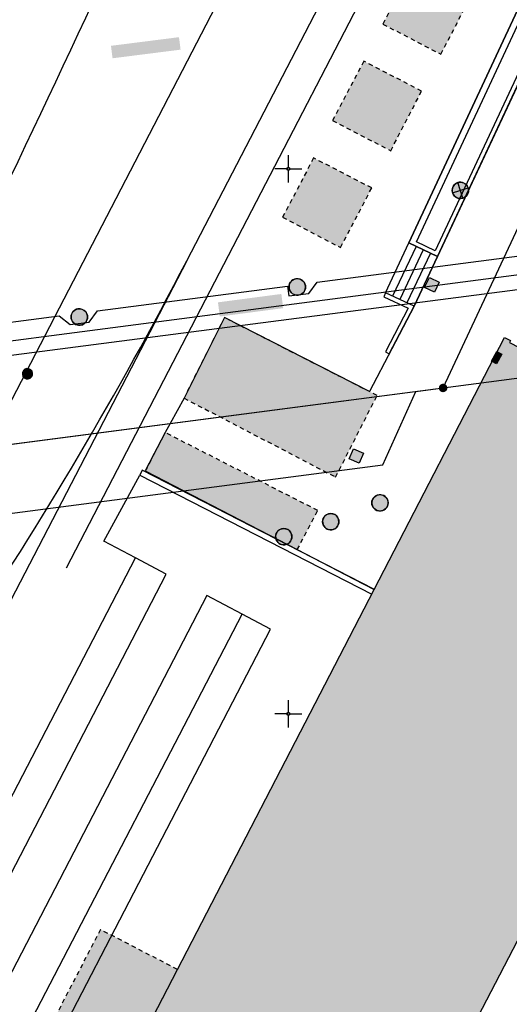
# Model space of a CAD drawing. Header units: metres. Extents: x 2695560 to 2696939, y 1260491 to 1262050.
# Tile 981 of 1005: x 2696714 to 2696736, y 1261636 to 1261682. Entities that reach past the tile are written whole.
import ezdxf

# ---------------------------------------------------------------- set-up
doc = ezdxf.new("R2010")
doc.units = ezdxf.units.M
doc.linetypes.add('AUSGEZOGEN', pattern=[0])
doc.linetypes.add('VERDECKT2_S2', pattern=[0.36, 0.2, -0.16])
for name, color, linetype in [('XR$1$AV_Flächen (EO)', 7, 'AUSGEZOGEN'), ('XR$1$AV_Gebäudeflächen (BB)', 7, 'AUSGEZOGEN'), ('XR$1$AV_Gebäudeflächen (EO)', 7, 'AUSGEZOGEN'), ('XR$1$AV_Grenzpunkte', 7, 'AUSGEZOGEN'), ('XR$1$AV_Koordinatennetzpunkte', 7, 'AUSGEZOGEN'), ('XR$1$AV_Linien (BB)', 7, 'AUSGEZOGEN'), ('XR$1$AV_Linien (EO)', 7, 'AUSGEZOGEN'), ('XR$1$AW_LK_Schachtdeckel', 24, 'AUSGEZOGEN'), ('XR$1$EW_LK_Knoten', 1, 'AUSGEZOGEN'), ('XR$1$Liegenschaftsgrenzen', 7, 'AUSGEZOGEN'), ('XR$1$PFAV', 255, 'AUSGEZOGEN'), ('XR$1$PFAW', 255, 'AUSGEZOGEN'), ('XR$1$PFEW', 255, 'AUSGEZOGEN'), ('XR$1$PFWA', 255, 'AUSGEZOGEN'), ('XR$1$WA_LK_Absperrarmatur', 171, 'AUSGEZOGEN')]:
    doc.layers.add(name, color=color, linetype=linetype)

# ---------------------------------------------------------------- blocks, each defined once
blk = doc.blocks.new('COMPLEXOBJECT_973')
at = {"layer": 'XR$1$AV_Linien (EO)', "color": 7, "linetype": 'AUSGEZOGEN', "transparency": 33554687}
blk.add_line((6634.177, 11483.772), (6722.877, 11654.576), dxfattribs=at)
blk = doc.blocks.new('COMPLEXOBJECT_976')
at = {"layer": 'XR$1$AV_Linien (EO)', "color": 7, "linetype": 'AUSGEZOGEN', "transparency": 33554687}
for points in [[(6632.42, 11488.422), (6719.397, 11656.414), (6717.993, 11657.153), (6716.544, 11657.916), (6718.189, 11660.954)], [(6628.33, 11468.968), (6724.181, 11653.891), (6722.877, 11654.576), (6721.26, 11655.427), (6634.162, 11487.34)]]:
    blk.add_lwpolyline(points, dxfattribs=at)
blk = doc.blocks.new('COMPLEXOBJECT_980')
at = {"layer": 'XR$1$AV_Linien (EO)', "color": 7, "linetype": 'AUSGEZOGEN', "transparency": 33554687}
blk.add_lwpolyline([(6694.492, 11630.057), (6700.185, 11638.576), (6703.548, 11643.609), (6706.569, 11648.13), (6709.932, 11653.162)], dxfattribs=at)
blk.add_arc((6556.228, 11755.876), 184.865, 326.24692, 332.59199, dxfattribs=at)
blk = doc.blocks.new('COMPLEXOBJECT_1009')
at = {"layer": 'XR$1$AV_Linien (EO)', "color": 7, "linetype": 'AUSGEZOGEN', "transparency": 33554687}
blk.add_lwpolyline([(6630.411, 11488.245), (6652.51, 11530.856), (6717.993, 11657.153)], dxfattribs=at)
blk = doc.blocks.new('COMPLEXOBJECT_1098')
at = {"layer": 'XR$1$AV_Linien (EO)', "color": 7, "linetype": 'AUSGEZOGEN', "transparency": 33554687}
blk.add_line((6720.342, 11670.778), (6733.055, 11695.292), dxfattribs=at)
blk = doc.blocks.new('COMPLEXOBJECT_1099')
at = {"layer": 'XR$1$AV_Linien (EO)', "color": 7, "linetype": 'AUSGEZOGEN', "transparency": 33554687}
blk.add_line((6726.36, 11691.506), (6711.172, 11662.22), dxfattribs=at)
blk = doc.blocks.new('COMPLEXOBJECT_1100')
at = {"layer": 'XR$1$AV_Linien (EO)', "color": 7, "linetype": 'AUSGEZOGEN', "transparency": 33554687}
blk.add_arc((5808.875, 12106.09), 1001.138, 333.637277, 336.597328, dxfattribs=at)
blk = doc.blocks.new('BWAV20')
at = {"true_color": 0x000000, "transparency": 33554687}
blk.add_hatch(color=18, dxfattribs=at).paths.add_polyline_path([(0.17, 0), (0.16, 0.03), (0.15, 0.07), (0.14, 0.1), (0.11, 0.12), (0.09, 0.14), (0.06, 0.16), (0.03, 0.16), (-0.01, 0.17), (-0.04, 0.16), (-0.07, 0.15), (-0.1, 0.13), (-0.13, 0.11), (-0.15, 0.08), (-0.16, 0.05), (-0.17, 0.02), (-0.17, -0.02), (-0.16, -0.05), (-0.15, -0.08), (-0.13, -0.11), (-0.1, -0.13), (-0.07, -0.15), (-0.04, -0.16), (-0.01, -0.17), (0.03, -0.16), (0.06, -0.16), (0.09, -0.14), (0.11, -0.12), (0.14, -0.1), (0.15, -0.07), (0.16, -0.03)])
at = {"layer": 'XR$1$PFAV', "transparency": 33554687}
blk.add_hatch(color=7, dxfattribs=at).paths.add_polyline_path([(0.5, 0), (0.49, 0.1), (0.46, 0.2), (0.41, 0.29), (0.34, 0.36), (0.26, 0.42), (0.17, 0.47), (0.08, 0.49), (-0.03, 0.5), (-0.13, 0.48), (-0.22, 0.45), (-0.31, 0.4), (-0.38, 0.33), (-0.44, 0.24), (-0.48, 0.15), (-0.5, 0.05), (-0.5, -0.05), (-0.48, -0.15), (-0.44, -0.24), (-0.38, -0.33), (-0.31, -0.4), (-0.22, -0.45), (-0.13, -0.48), (-0.03, -0.5), (0.08, -0.49), (0.17, -0.47), (0.26, -0.42), (0.34, -0.36), (0.41, -0.29), (0.46, -0.2), (0.49, -0.1)])
blk = doc.blocks.new('BAV2041')
at = {"color": 7, "transparency": 33554687}
for p, q in [((0, 0.5), (0, 0.05)), ((-0.05, 0), (-0.5, 0)), ((0.05, 0), (0.5, 0)), ((0, -0.05), (0, -0.5))]:
    blk.add_line(p, q, dxfattribs=at)
blk.add_circle((0, 0), 0.05, dxfattribs=at)
for start, end in [(90, 270), (270, 90)]:
    blk.add_arc((0, 0), 0.05, start, end, dxfattribs=at)
blk = doc.blocks.new('BAW2082')
at = {"layer": 'XR$1$PFAW', "transparency": 33554687}
blk.add_hatch(color=7, dxfattribs=at).paths.add_polyline_path([(0.509, -0.003), (0.499, 0.098), (0.469, 0.194), (0.42, 0.283), (0.354, 0.359), (0.274, 0.421), (0.183, 0.466), (0.085, 0.491), (-0.016, 0.496), (-0.116, 0.481), (-0.211, 0.446), (-0.297, 0.392), (-0.37, 0.323), (-0.428, 0.24), (-0.468, 0.147), (-0.488, 0.047), (-0.488, -0.054), (-0.468, -0.153), (-0.428, -0.246), (-0.37, -0.329), (-0.297, -0.398), (-0.211, -0.452), (-0.116, -0.487), (-0.016, -0.502), (0.085, -0.497), (0.183, -0.472), (0.274, -0.427), (0.354, -0.366), (0.42, -0.289), (0.469, -0.2), (0.499, -0.104)])
at = {"transparency": 33554687}
for start, end in [(91.19481, 268.80519), (268.80519, 91.19481)]:
    blk.add_arc((0.01, 0), 0.5, start, end, dxfattribs=at)
at = {"layer": 'XR$1$PFAW', "transparency": 33554687}
blk.add_circle((0.009, -0.003), 0.5, dxfattribs=at)
blk = doc.blocks.new('BAW2089')
at = {"layer": 'XR$1$PFAW', "transparency": 33554687}
blk.add_hatch(color=7, dxfattribs=at).paths.add_polyline_path([(-0.5, 0.5), (-0.5, -0.5), (0.5, -0.5), (0.5, 0.5)])
at = {"transparency": 33554687}
blk.add_lwpolyline([(-0.5, 0.5), (0.5, 0.5), (0.5, -0.5), (-0.5, -0.5), (-0.5, 0.5)], close=True, dxfattribs=at)
at = {"layer": 'XR$1$PFAW', "transparency": 33554687}
blk.add_lwpolyline([(-0.5, 0.5), (0.5, 0.5), (0.5, -0.5), (-0.5, -0.5), (-0.5, 0.5)], close=True, dxfattribs=at)
blk = doc.blocks.new('BAW2088')
at = {"layer": 'XR$1$PFAW', "transparency": 33554687}
blk.add_hatch(color=253, dxfattribs=at).paths.add_polyline_path([(0.51, 0), (0.5, 0.101), (0.47, 0.197), (0.421, 0.286), (0.355, 0.362), (0.275, 0.424), (0.184, 0.469), (0.086, 0.494), (-0.015, 0.499), (-0.115, 0.484), (-0.21, 0.449), (-0.296, 0.395), (-0.369, 0.326), (-0.427, 0.243), (-0.467, 0.15), (-0.487, 0.051), (-0.487, -0.051), (-0.467, -0.15), (-0.427, -0.243), (-0.369, -0.326), (-0.296, -0.395), (-0.21, -0.449), (-0.115, -0.484), (-0.015, -0.499), (0.086, -0.494), (0.184, -0.469), (0.275, -0.424), (0.355, -0.362), (0.421, -0.286), (0.47, -0.197), (0.5, -0.101)])
at = {"transparency": 33554687}
for start, end in [(91.19481, 268.80519), (268.80519, 91.19481)]:
    blk.add_arc((0.01, 0), 0.5, start, end, dxfattribs=at)
at = {"layer": 'XR$1$PFAW', "transparency": 33554687}
blk.add_circle((0.01, 0), 0.5, dxfattribs=at)
blk = doc.blocks.new('BWA965')
at = {"layer": 'XR$1$PFWA', "transparency": 33554687}
blk.add_hatch(color=7, dxfattribs=at).paths.add_polyline_path([(0, 0.5), (-0.051, 0.497), (-0.101, 0.49), (-0.15, 0.477), (-0.197, 0.459), (-0.243, 0.437), (-0.286, 0.41), (-0.326, 0.379), (-0.362, 0.344), (-0.395, 0.306), (-0.424, 0.264), (-0.449, 0.22), (-0.469, 0.174), (-0.484, 0.125), (-0.494, 0.076), (-0.499, 0.025), (-0.499, -0.025), (-0.494, -0.076), (-0.484, -0.125), (-0.469, -0.174), (-0.449, -0.22), (-0.424, -0.264), (-0.395, -0.306), (-0.362, -0.344), (-0.326, -0.379), (-0.286, -0.41), (-0.243, -0.437), (-0.197, -0.459), (-0.15, -0.477), (-0.101, -0.49), (-0.051, -0.497), (0, -0.5), (0.051, -0.497), (0.101, -0.49), (0.15, -0.477), (0.197, -0.459), (0.243, -0.437), (0.286, -0.41), (0.326, -0.379), (0.362, -0.344), (0.395, -0.306), (0.424, -0.264), (0.449, -0.22), (0.469, -0.174), (0.484, -0.125), (0.494, -0.076), (0.499, -0.025), (0.499, 0.025), (0.494, 0.076), (0.484, 0.125), (0.469, 0.174), (0.449, 0.22), (0.424, 0.264), (0.395, 0.306), (0.362, 0.344), (0.326, 0.379), (0.286, 0.41), (0.243, 0.437), (0.197, 0.459), (0.15, 0.477), (0.101, 0.49), (0.051, 0.497)])
at = {"transparency": 33554687}
blk.add_line((0, 0.5), (0, -0.5), dxfattribs=at)
for start, end in [(90, 270), (270, 90)]:
    blk.add_arc((0, 0), 0.5, start, end, dxfattribs=at)
blk = doc.blocks.new('BEWLP2549_S')
at = {"layer": 'XR$1$PFEW', "transparency": 33554687}
blk.add_hatch(color=7, dxfattribs=at).paths.add_polyline_path([(0.5, 0), (0.49, 0.101), (0.459, 0.197), (0.41, 0.286), (0.344, 0.362), (0.264, 0.424), (0.174, 0.469), (0.076, 0.494), (-0.025, 0.499), (-0.125, 0.484), (-0.22, 0.449), (-0.306, 0.395), (-0.379, 0.326), (-0.437, 0.243), (-0.477, 0.15), (-0.497, 0.051), (-0.497, -0.051), (-0.477, -0.15), (-0.437, -0.243), (-0.379, -0.326), (-0.306, -0.395), (-0.22, -0.449), (-0.125, -0.484), (-0.025, -0.499), (0.076, -0.494), (0.174, -0.469), (0.264, -0.424), (0.344, -0.362), (0.41, -0.286), (0.459, -0.197), (0.49, -0.101)])
at = {"color": 1, "transparency": 33554687}
for p, q in [((0.354, -0.354), (-0.354, 0.354)), ((-0.354, -0.354), (0.354, 0.354))]:
    blk.add_line(p, q, dxfattribs=at)
for start, end in [(91.38095, 268.61905), (268.61905, 91.38095)]:
    blk.add_arc((0, 0), 0.5, start, end, dxfattribs=at)
at = {"layer": 'XR$1$PFEW', "transparency": 33554687}
blk.add_circle((0, 0), 0.5, dxfattribs=at)
blk = doc.blocks.new('BEWLP2514')
at = {"layer": 'XR$1$PFEW', "transparency": 33554687}
blk.add_hatch(color=7, dxfattribs=at).paths.add_polyline_path([(0.5, 0), (-0.5, 0), (-0.5, -0.5), (0.5, -0.5)])
at = {"color": 1, "transparency": 33554687}
blk.add_lwpolyline([(-0.5, 0), (0.5, 0), (0.5, -0.5), (-0.5, -0.5), (-0.5, 0)], close=True, dxfattribs=at)
at = {"layer": 'XR$1$PFEW', "transparency": 33554687}
for p, q in [((-0.5, -0.5), (-0.5, 0)), ((-0.5, 0), (0.5, 0)), ((0.5, 0), (0.5, -0.5)), ((0.5, -0.5), (-0.5, -0.5))]:
    blk.add_line(p, q, dxfattribs=at)

msp = doc.modelspace()

# ---------------------------------------------------------------- hatches: boundary and pattern name
at = {"transparency": 33554687}
for points in [[(2696717.838, 1261680.451), (2696717.911, 1261679.879), (2696721.03, 1261680.275), (2696720.957, 1261680.847)], [(2696722.744, 1261668.686), (2696722.83, 1261668.036), (2696725.736, 1261668.42), (2696725.65, 1261669.07)], [(2696723.729, 1261628.056), (2696724.314, 1261627.752), (2696730.413, 1261639.492), (2696729.828, 1261639.796)]]:
    msp.add_hatch(color=7, dxfattribs=at).paths.add_polyline_path(points)
at = {"layer": 'XR$1$AV_Gebäudeflächen (BB)', "true_color": 0xd2d2d2, "transparency": 33554687}
msp.add_hatch(color=254, dxfattribs=at).paths.add_polyline_path([(2696685.945, 1261541.943), (2696711.306, 1261590.905), (2696711.085, 1261591.037), (2696715.17, 1261598.764), (2696715.306, 1261598.667), (2696730.41, 1261627.742), (2696743.931, 1261653.771), (2696745.299, 1261653.06), (2696746.091, 1261654.681), (2696744.762, 1261655.371), (2696747.674, 1261660.976), (2696747.39, 1261661.123), (2696747.344, 1261661.034), (2696736.109, 1261666.846), (2696736.155, 1261666.935), (2696735.889, 1261667.073), (2696729.911, 1261655.523), (2696703.457, 1261604.408), (2696703.679, 1261604.294), (2696699.831, 1261596.796), (2696699.565, 1261596.933), (2696697.337, 1261592.592), (2696698.136, 1261592.177), (2696680.865, 1261558.934), (2696679.4, 1261559.695), (2696676.16, 1261553.78), (2696677.789, 1261552.943), (2696675.007, 1261547.528), (2696674.21, 1261547.937), (2696670.053, 1261540.178), (2696670.802, 1261539.794), (2696664.439, 1261527.388), (2696661.648, 1261528.82), (2696651.885, 1261509.849), (2696652.215, 1261509.682), (2696649.921, 1261505.156), (2696652.011, 1261504.06), (2696637.402, 1261476.202), (2696645.28, 1261472.141), (2696643.489, 1261468.578), (2696646.299, 1261467.056), (2696648.096, 1261470.701), (2696648.944, 1261470.248), (2696661.384, 1261494.245), (2696664.19, 1261492.791), (2696675.006, 1261513.685), (2696672.212, 1261515.133), (2696683.968, 1261537.81), (2696683.831, 1261537.862)])
at = {"layer": 'XR$1$AV_Gebäudeflächen (EO)', "true_color": 0xebebeb, "transparency": 33554687}
for points in [[(2696732.967, 1261680.068), (2696734.382, 1261682.8), (2696731.718, 1261684.18), (2696730.302, 1261681.448)], [(2696729.428, 1261679.748), (2696728.001, 1261677.02), (2696730.665, 1261675.64), (2696732.08, 1261678.371)], [(2696727.129, 1261675.311), (2696725.708, 1261672.588), (2696728.368, 1261671.201), (2696729.792, 1261673.932)], [(2696721.187, 1261664.294), (2696728.138, 1261660.672), (2696730.042, 1261664.414), (2696723.04, 1261667.987)], [(2696719.408, 1261660.952), (2696726.382, 1261657.347), (2696727.323, 1261659.138), (2696720.321, 1261662.716)], [(2696720.889, 1261638.091), (2696717.354, 1261639.921), (2696628.801, 1261469.042), (2696635.633, 1261465.438), (2696612.147, 1261420.251), (2696622.638, 1261414.932), (2696650.883, 1261469.26), (2696652.991, 1261468.192), (2696715.481, 1261588.782), (2696712.762, 1261590.188), (2696716.711, 1261597.984), (2696718.938, 1261596.87), (2696733.958, 1261625.898), (2696730.41, 1261627.742), (2696715.306, 1261598.667), (2696715.17, 1261598.764), (2696711.085, 1261591.037), (2696711.306, 1261590.905), (2696685.945, 1261541.943), (2696683.831, 1261537.862), (2696683.968, 1261537.81), (2696672.212, 1261515.133), (2696675.006, 1261513.685), (2696664.19, 1261492.791), (2696661.384, 1261494.245), (2696648.944, 1261470.248), (2696648.096, 1261470.701), (2696646.299, 1261467.056), (2696643.489, 1261468.578), (2696645.28, 1261472.141), (2696637.402, 1261476.202), (2696652.011, 1261504.06), (2696649.921, 1261505.156), (2696652.215, 1261509.682), (2696651.885, 1261509.849), (2696661.648, 1261528.82), (2696664.439, 1261527.388), (2696670.802, 1261539.794), (2696670.053, 1261540.178), (2696674.21, 1261547.937), (2696675.007, 1261547.528), (2696677.789, 1261552.943), (2696676.16, 1261553.78), (2696679.4, 1261559.695), (2696680.865, 1261558.934), (2696698.136, 1261592.177), (2696697.337, 1261592.592), (2696699.565, 1261596.933), (2696699.831, 1261596.796), (2696703.679, 1261604.294), (2696703.457, 1261604.408)]]:
    msp.add_hatch(color=7, dxfattribs=at).paths.add_polyline_path(points)

# ---------------------------------------------------------------- linework, layer by layer
at = {"layer": 'XR$1$AV_Flächen (EO)', "color": 7, "linetype": 'AUSGEZOGEN', "transparency": 33554687}
msp.add_line((2696719.408, 1261660.952), (2696726.382, 1261657.347), dxfattribs=at)
for points in [[(2696749.413, 1261706.301), (2696748.057, 1261706.906), (2696731.495, 1261671.411), (2696732.805, 1261670.782), (2696749.413, 1261706.301)], [(2696749.146, 1261706.201), (2696732.709, 1261671.05), (2696731.85, 1261671.462), (2696748.246, 1261706.602), (2696749.146, 1261706.201)], [(2696731.74, 1261668.51), (2696730.429, 1261669.121), (2696730.345, 1261668.94), (2696731.466, 1261668.417), (2696730.42, 1261666.411), (2696730.597, 1261666.319), (2696731.74, 1261668.51)], [(2696729.796, 1261655.301), (2696729.911, 1261655.523), (2696729.889, 1261655.534), (2696719.273, 1261660.987), (2696719.159, 1261660.764), (2696729.796, 1261655.301)]]:
    msp.add_lwpolyline(points, close=True, dxfattribs=at)
at = {"layer": 'XR$1$AV_Flächen (EO)', "color": 7, "linetype": 'VERDECKT2_S2', "transparency": 33554687}
for points in [[(2696732.967, 1261680.068), (2696734.382, 1261682.8), (2696731.718, 1261684.18), (2696730.302, 1261681.448), (2696732.967, 1261680.068)], [(2696729.428, 1261679.748), (2696728.001, 1261677.02), (2696730.665, 1261675.64), (2696732.08, 1261678.371), (2696729.428, 1261679.748)], [(2696727.129, 1261675.311), (2696725.708, 1261672.588), (2696728.368, 1261671.201), (2696729.792, 1261673.932), (2696727.129, 1261675.311)], [(2696721.187, 1261664.294), (2696728.138, 1261660.672), (2696730.042, 1261664.414), (2696723.04, 1261667.987), (2696721.187, 1261664.294)]]:
    msp.add_lwpolyline(points, close=True, dxfattribs=at)
at = {"layer": 'XR$1$AV_Flächen (EO)', "color": 7, "linetype": 'AUSGEZOGEN', "transparency": 33554687}
for points in [[(2696730.309, 1261661.23), (2696731.81, 1261664.596), (2696733.068, 1261664.76), (2696755.276, 1261667.679), (2696758.256, 1261674.156), (2696740.751, 1261671.908)], [(2696688.389, 1261664.543), (2696690.179, 1261664.775), (2696690.664, 1261664.362), (2696691.557, 1261664.479), (2696691.497, 1261664.935), (2696705.677, 1261666.787), (2696706.182, 1261666.39), (2696707.095, 1261666.509), (2696707.035, 1261666.965), (2696715.463, 1261668.066), (2696715.969, 1261667.668), (2696716.842, 1261667.782), (2696717.228, 1261668.297), (2696725.934, 1261669.434), (2696725.994, 1261668.978), (2696726.906, 1261669.097), (2696727.293, 1261669.611), (2696735.863, 1261670.731), (2696756.333, 1261673.406), (2696758.011, 1261673.624)], [(2696691.251, 1261657.614), (2696693.86, 1261659.645), (2696733.068, 1261664.76), (2696755.276, 1261667.679), (2696757.244, 1261671.957), (2696756.039, 1261671.8), (2696687.8, 1261662.951)], [(2696684.976, 1261655.315), (2696687.355, 1261655.634), (2696690.69, 1261656.082), (2696692.098, 1261656.253), (2696730.309, 1261661.23)], [(2696680.865, 1261558.934), (2696698.136, 1261592.177), (2696697.337, 1261592.592), (2696699.565, 1261596.933), (2696699.831, 1261596.796), (2696703.679, 1261604.294), (2696703.457, 1261604.408), (2696720.889, 1261638.091)]]:
    msp.add_lwpolyline(points, dxfattribs=at)
at = {"layer": 'XR$1$AV_Flächen (EO)', "color": 7, "linetype": 'VERDECKT2_S2', "transparency": 33554687}
for points in [[(2696726.382, 1261657.347), (2696727.323, 1261659.138), (2696720.321, 1261662.716), (2696719.408, 1261660.952)], [(2696720.889, 1261638.091), (2696717.354, 1261639.921), (2696628.801, 1261469.042)]]:
    msp.add_lwpolyline(points, dxfattribs=at)
at = {"layer": 'XR$1$AV_Linien (BB)', "color": 7, "linetype": 'AUSGEZOGEN', "transparency": 33554687}
for p, q in [((2696749.413, 1261706.301), (2696732.805, 1261670.782)), ((2696732.805, 1261670.782), (2696731.74, 1261668.51)), ((2696729.911, 1261655.523), (2696735.889, 1261667.073)), ((2696703.457, 1261604.408), (2696729.911, 1261655.523))]:
    msp.add_line(p, q, dxfattribs=at)
for points in [[(2696732.805, 1261670.782), (2696731.495, 1261671.411), (2696748.057, 1261706.906), (2696749.413, 1261706.301)], [(2696731.74, 1261668.51), (2696729.695, 1261664.591), (2696723.04, 1261667.987), (2696721.187, 1261664.294), (2696720.546, 1261663.126)], [(2696735.889, 1261667.073), (2696736.155, 1261666.935), (2696736.109, 1261666.846), (2696747.344, 1261661.034), (2696747.39, 1261661.123), (2696747.674, 1261660.976), (2696744.762, 1261655.371), (2696746.091, 1261654.681), (2696745.299, 1261653.06), (2696743.931, 1261653.771), (2696730.41, 1261627.742)], [(2696720.546, 1261663.126), (2696720.321, 1261662.716), (2696719.408, 1261660.952), (2696726.382, 1261657.347), (2696728.995, 1261655.986), (2696729.911, 1261655.523)]]:
    msp.add_lwpolyline(points, dxfattribs=at)
at = {"layer": 'XR$1$AV_Linien (EO)', "color": 7, "linetype": 'AUSGEZOGEN', "transparency": 33554687}
for p, q in [((2696730.429, 1261669.121), (2696731.495, 1261671.411)), ((2696731.828, 1261671.251), (2696730.75, 1261668.971)), ((2696732.155, 1261671.094), (2696731.078, 1261668.818)), ((2696732.482, 1261670.937), (2696731.407, 1261668.665)), ((2696731.74, 1261668.51), (2696732.805, 1261670.782))]:
    msp.add_line(p, q, dxfattribs=at)
for points in [[(2696715.793, 1261656.509), (2696738.317, 1261699.948), (2696746.091, 1261714.648), (2696746.277, 1261714.518), (2696753.07, 1261727.215), (2696762.741, 1261744.962)], [(2696721.312, 1261670.588), (2696645.051, 1261523.538), (2696642.264, 1261518.163), (2696637.547, 1261509.067)], [(2696740.528, 1261670.465), (2696688.044, 1261663.612), (2696688.191, 1261664.009)]]:
    msp.add_lwpolyline(points, dxfattribs=at)
at = {"layer": 'XR$1$Liegenschaftsgrenzen', "color": 7, "linetype": 'AUSGEZOGEN', "transparency": 33554687}
msp.add_lwpolyline([(2696689.359, 1261659.058), (2696733.068, 1261664.76), (2696737.185, 1261673.554)], dxfattribs=at)

# ---------------------------------------------------------------- block references
at = {"layer": 'XR$1$AV_Grenzpunkte', "color": 7, "linetype": 'AUSGEZOGEN', "lineweight": -3, "transparency": 33554687, "xscale": 0.3899999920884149, "yscale": 0.3899999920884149}
msp.add_blockref('BWAV20', (2696733.068, 1261664.76), dxfattribs=at)
at = {"layer": 'XR$1$AV_Koordinatennetzpunkte', "color": 7, "linetype": 'AUSGEZOGEN', "lineweight": -3, "transparency": 33554687, "xscale": 1.25, "yscale": 1.25}
for p in [(2696725.97, 1261674.81), (2696725.97, 1261649.81)]:
    msp.add_blockref('BAV2041', p, dxfattribs=at)
at = {"layer": 'XR$1$AV_Linien (EO)', "color": 7, "linetype": 'AUSGEZOGEN', "lineweight": -3, "transparency": 33554687}
for name in ['COMPLEXOBJECT_1100', 'COMPLEXOBJECT_1099', 'COMPLEXOBJECT_1098', 'COMPLEXOBJECT_980', 'COMPLEXOBJECT_976', 'COMPLEXOBJECT_1009', 'COMPLEXOBJECT_973']:
    msp.add_blockref(name, (2690000.97, 1249999.81), dxfattribs=at)
at = {"layer": 'XR$1$AW_LK_Schachtdeckel', "color": 24, "linetype": 'AUSGEZOGEN', "lineweight": -3, "transparency": 33554687}
for name, p, xscale, yscale, rotation in [('BAW2088', (2696726.372, 1261669.392), 0.7578193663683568, 0.7578193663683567, 7.846575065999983), ('BAW2089', (2696732.554, 1261669.487), 0.5000000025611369, 0.5000000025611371, 64.35831868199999), ('BAW2088', (2696716.378, 1261668.011), 0.7578193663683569, 0.7578193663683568, 7.874348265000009), ('BAW2089', (2696729.092, 1261661.636), 0.500000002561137, 0.5000000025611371, 66.578032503), ('BAW2082', (2696730.18, 1261659.49), 0.7499999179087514, 0.7499999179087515, 187.1924896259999), ('BAW2082', (2696727.91, 1261658.623), 0.7499999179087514, 0.7499999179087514, 30.49346924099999), ('BAW2082', (2696725.755, 1261657.934), 0.7499999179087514, 0.7499999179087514, 30.49346924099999)]:
    msp.add_blockref(name, p, dxfattribs=dict(at, xscale=xscale, yscale=yscale, rotation=rotation))
at = {"layer": 'XR$1$EW_LK_Knoten', "color": 1, "linetype": 'AUSGEZOGEN', "lineweight": -3, "transparency": 33554687}
for name, p, xscale, yscale, rotation in [('BEWLP2549_S', (2696733.861, 1261673.821), 0.749999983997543, 0.7499999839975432, 333.0054), ('BEWLP2514', (2696735.414, 1261666.207), 0.5, 0.5, 60.9615)]:
    msp.add_blockref(name, p, dxfattribs=dict(at, xscale=xscale, yscale=yscale, rotation=rotation))
at = {"layer": 'XR$1$WA_LK_Absperrarmatur', "color": 171, "linetype": 'AUSGEZOGEN', "lineweight": -3, "transparency": 33554687, "xscale": 0.475528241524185, "yscale": 0.475528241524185, "rotation": 96.756103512}
msp.add_blockref('BWA965', (2696714.011, 1261665.41), dxfattribs=at)

doc.saveas('drawing.dxf')
